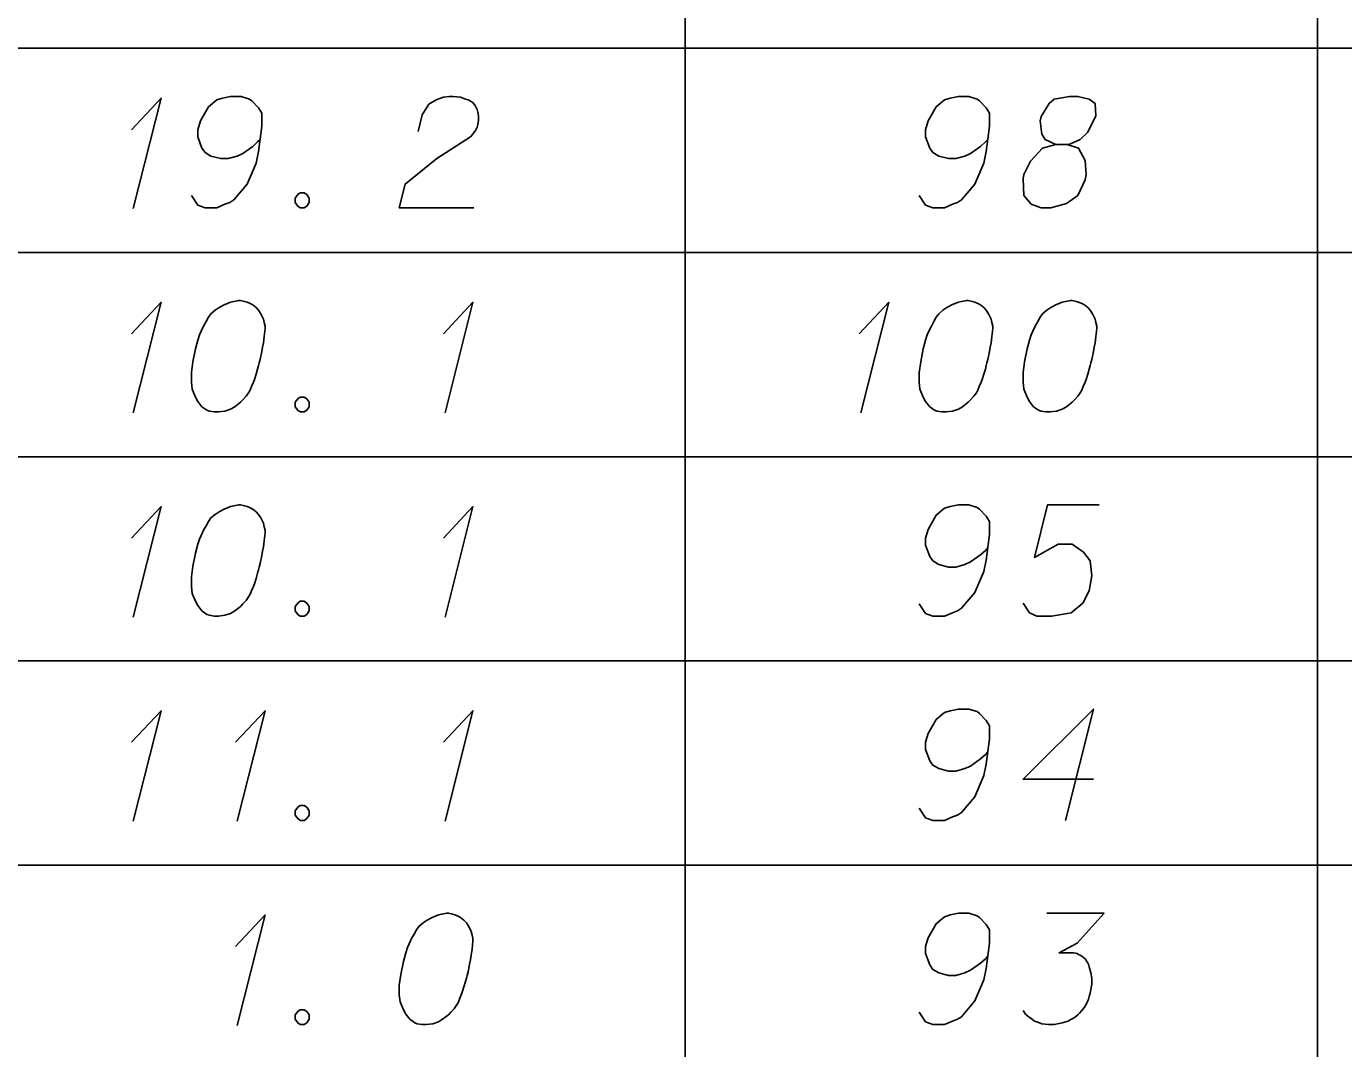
# Model space of a CAD drawing. Extents: x 2074207 to 2076812, y 516372 to 523312.
# Drawn here: x 2076621.8 to 2076678.5, y 518237.8 to 518281.8 of the extents above; entities that cross this region are included whole.
import ezdxf

# ---------------------------------------------------------------- set-up
doc = ezdxf.new("R2010")
doc.units = 0
doc.layers.add('Prop DirtTable_ Soil Test Results - Outline (Minor)', color=7, linetype='Continuous')
doc.layers.add('Prop DirtTable_ Soil Test Results - Tx (Sample Data)', color=7, linetype='Continuous')

msp = doc.modelspace()

# ---------------------------------------------------------------- linework, layer by layer
at = {"layer": 'Prop DirtTable_ Soil Test Results - Outline (Minor)'}
for p, q in [((2076650.154, 518289.699), (2076650.154, 518280.899)), ((2076677.413, 518289.699), (2076677.413, 518280.899)), ((2076260.609, 518280.899), (2076811.903, 518280.899)), ((2076260.609, 518280.899), (2076811.903, 518280.899)), ((2076650.154, 518280.899), (2076650.154, 518272.099)), ((2076677.413, 518280.899), (2076677.413, 518272.099)), ((2076260.609, 518272.099), (2076811.903, 518272.099)), ((2076260.609, 518272.099), (2076811.903, 518272.099)), ((2076650.154, 518272.099), (2076650.154, 518263.299)), ((2076677.413, 518272.099), (2076677.413, 518263.299)), ((2076260.609, 518263.299), (2076811.903, 518263.299)), ((2076260.609, 518263.299), (2076811.903, 518263.299)), ((2076650.154, 518263.299), (2076650.154, 518254.499)), ((2076677.413, 518263.299), (2076677.413, 518254.499)), ((2076260.609, 518254.499), (2076811.903, 518254.499)), ((2076260.609, 518254.499), (2076811.903, 518254.499)), ((2076650.154, 518254.499), (2076650.154, 518245.699)), ((2076677.413, 518254.499), (2076677.413, 518245.699)), ((2076260.609, 518245.699), (2076811.903, 518245.699)), ((2076260.609, 518245.699), (2076811.903, 518245.699)), ((2076650.154, 518245.699), (2076650.154, 518236.899)), ((2076677.413, 518245.699), (2076677.413, 518236.899))]:
    msp.add_line(p, q, dxfattribs=at)
at = {"layer": 'Prop DirtTable_ Soil Test Results - Tx (Sample Data)'}
for points in [[(2076626.3, 518277.389), (2076627.57, 518278.75), (2076626.371, 518273.987)], [(2076628.876, 518274.554), (2076629.158, 518274.139), (2076629.475, 518274.025), (2076629.969, 518274.025), (2076630.322, 518274.176), (2076630.534, 518274.252), (2076630.71, 518274.365), (2076631.274, 518275.046), (2076631.662, 518275.953), (2076631.768, 518276.444), (2076631.909, 518277.54), (2076631.909, 518278.107), (2076631.768, 518278.334), (2076631.486, 518278.636), (2076631.38, 518278.712), (2076631.027, 518278.825), (2076630.569, 518278.825), (2076630.216, 518278.75), (2076629.969, 518278.674), (2076629.616, 518278.372), (2076629.264, 518277.767), (2076629.158, 518277.389), (2076629.158, 518277.087), (2076629.334, 518276.595), (2076629.475, 518276.406), (2076629.722, 518276.255), (2076630.146, 518276.142), (2076630.463, 518276.142), (2076630.851, 518276.255), (2076631.098, 518276.368), (2076631.521, 518276.671), (2076631.733, 518276.86), (2076631.839, 518276.973)], [(2076638.647, 518277.313), (2076638.823, 518278.031), (2076639.106, 518278.485), (2076639.423, 518278.674), (2076639.74, 518278.787), (2076639.987, 518278.825), (2076640.164, 518278.825), (2076640.481, 518278.787), (2076640.693, 518278.712), (2076640.799, 518278.674), (2076641.01, 518278.561), (2076641.116, 518278.409), (2076641.187, 518278.258), (2076641.222, 518278.145), (2076641.257, 518277.994), (2076641.257, 518277.805), (2076641.222, 518277.616), (2076641.187, 518277.502), (2076641.116, 518277.351), (2076641.01, 518277.2), (2076640.905, 518277.087), (2076639.458, 518276.142), (2076638.083, 518275.046), (2076637.836, 518274.025), (2076641.046, 518274.025)], [(2076660.236, 518274.554), (2076660.518, 518274.139), (2076660.835, 518274.025), (2076661.329, 518274.025), (2076661.682, 518274.176), (2076661.894, 518274.252), (2076662.07, 518274.365), (2076662.634, 518275.046), (2076663.022, 518275.953), (2076663.128, 518276.444), (2076663.269, 518277.54), (2076663.269, 518278.107), (2076663.128, 518278.334), (2076662.846, 518278.636), (2076662.74, 518278.712), (2076662.387, 518278.825), (2076661.929, 518278.825), (2076661.576, 518278.75), (2076661.329, 518278.674), (2076660.976, 518278.372), (2076660.624, 518277.767), (2076660.518, 518277.389), (2076660.518, 518277.087), (2076660.694, 518276.595), (2076660.835, 518276.406), (2076661.082, 518276.255), (2076661.506, 518276.142), (2076661.823, 518276.142), (2076662.211, 518276.255), (2076662.458, 518276.368), (2076662.881, 518276.671), (2076663.093, 518276.86), (2076663.199, 518276.973)], [(2076666.127, 518276.746), (2076666.62, 518276.746), (2076666.762, 518276.784), (2076667.185, 518276.973), (2076667.502, 518277.276), (2076667.855, 518277.994), (2076667.82, 518278.523), (2076667.573, 518278.712), (2076667.079, 518278.825), (2076666.726, 518278.825), (2076666.056, 518278.712), (2076665.844, 518278.523), (2076665.492, 518277.956), (2076665.456, 518277.767), (2076665.527, 518277.2), (2076665.668, 518276.973), (2076666.127, 518276.746), (2076665.562, 518276.595), (2076665.033, 518276.028), (2076664.751, 518275.461), (2076664.716, 518275.272), (2076664.751, 518274.554), (2076665.068, 518274.176), (2076665.492, 518274.025), (2076665.915, 518274.025), (2076666.585, 518274.214), (2076667.079, 518274.554), (2076667.397, 518275.235), (2076667.432, 518275.461), (2076667.397, 518276.066), (2076667.114, 518276.595), (2076666.62, 518276.746)], [(2076633.567, 518274.668), (2076633.744, 518274.668), (2076633.849, 518274.592), (2076633.955, 518274.441), (2076633.955, 518274.252), (2076633.849, 518274.101), (2076633.744, 518274.025), (2076633.567, 518274.025), (2076633.461, 518274.101), (2076633.356, 518274.252), (2076633.356, 518274.441), (2076633.461, 518274.592), (2076633.567, 518274.668)], [(2076626.3, 518268.589), (2076627.57, 518269.95), (2076626.371, 518265.187)], [(2076630.992, 518270.025), (2076630.922, 518270.025), (2076630.71, 518269.987), (2076630.569, 518269.95), (2076630.463, 518269.912), (2076630.287, 518269.836), (2076630.075, 518269.723), (2076629.899, 518269.609), (2076629.722, 518269.458), (2076629.616, 518269.307), (2076629.511, 518269.118), (2076629.405, 518268.929), (2076629.299, 518268.702), (2076629.228, 518268.551), (2076629.158, 518268.324), (2076629.052, 518267.946), (2076628.946, 518267.38), (2076628.876, 518266.926), (2076628.876, 518266.51), (2076628.911, 518266.208), (2076629.052, 518265.868), (2076629.158, 518265.679), (2076629.334, 518265.452), (2076629.546, 518265.301), (2076629.652, 518265.263), (2076629.863, 518265.225), (2076630.04, 518265.225), (2076630.322, 518265.263), (2076630.569, 518265.339), (2076630.745, 518265.452), (2076630.992, 518265.641), (2076631.098, 518265.754), (2076631.239, 518265.905), (2076631.345, 518266.057), (2076631.415, 518266.17), (2076631.486, 518266.359), (2076631.521, 518266.435), (2076631.592, 518266.624), (2076631.662, 518266.85), (2076631.733, 518267.077), (2076631.768, 518267.228), (2076631.803, 518267.342), (2076631.839, 518267.493), (2076631.909, 518267.833), (2076631.945, 518268.022), (2076631.98, 518268.211), (2076632.015, 518268.476), (2076632.05, 518268.816), (2076632.05, 518268.929), (2076632.015, 518269.08), (2076631.98, 518269.231), (2076631.874, 518269.458), (2076631.768, 518269.609), (2076631.662, 518269.723), (2076631.521, 518269.836), (2076631.38, 518269.912), (2076631.274, 518269.95), (2076631.169, 518269.987), (2076630.992, 518270.025)], [(2076639.74, 518268.589), (2076641.01, 518269.95), (2076639.811, 518265.187)], [(2076657.66, 518268.589), (2076658.93, 518269.95), (2076657.731, 518265.187)], [(2076662.352, 518270.025), (2076662.282, 518270.025), (2076662.07, 518269.987), (2076661.929, 518269.95), (2076661.823, 518269.912), (2076661.647, 518269.836), (2076661.435, 518269.723), (2076661.259, 518269.609), (2076661.082, 518269.458), (2076660.976, 518269.307), (2076660.871, 518269.118), (2076660.765, 518268.929), (2076660.659, 518268.702), (2076660.588, 518268.551), (2076660.518, 518268.324), (2076660.412, 518267.946), (2076660.306, 518267.38), (2076660.236, 518266.926), (2076660.236, 518266.51), (2076660.271, 518266.208), (2076660.412, 518265.868), (2076660.518, 518265.679), (2076660.694, 518265.452), (2076660.906, 518265.301), (2076661.012, 518265.263), (2076661.223, 518265.225), (2076661.4, 518265.225), (2076661.682, 518265.263), (2076661.929, 518265.339), (2076662.105, 518265.452), (2076662.352, 518265.641), (2076662.458, 518265.754), (2076662.599, 518265.905), (2076662.705, 518266.057), (2076662.775, 518266.17), (2076662.846, 518266.359), (2076662.881, 518266.435), (2076662.952, 518266.624), (2076663.022, 518266.85), (2076663.093, 518267.077), (2076663.128, 518267.228), (2076663.163, 518267.342), (2076663.199, 518267.493), (2076663.269, 518267.833), (2076663.305, 518268.022), (2076663.34, 518268.211), (2076663.375, 518268.476), (2076663.41, 518268.816), (2076663.41, 518268.929), (2076663.375, 518269.08), (2076663.34, 518269.231), (2076663.234, 518269.458), (2076663.128, 518269.609), (2076663.022, 518269.723), (2076662.881, 518269.836), (2076662.74, 518269.912), (2076662.634, 518269.95), (2076662.529, 518269.987), (2076662.352, 518270.025)], [(2076666.832, 518270.025), (2076666.762, 518270.025), (2076666.55, 518269.987), (2076666.409, 518269.95), (2076666.303, 518269.912), (2076666.127, 518269.836), (2076665.915, 518269.723), (2076665.739, 518269.609), (2076665.562, 518269.458), (2076665.456, 518269.307), (2076665.351, 518269.118), (2076665.245, 518268.929), (2076665.139, 518268.702), (2076665.068, 518268.551), (2076664.998, 518268.324), (2076664.892, 518267.946), (2076664.786, 518267.38), (2076664.716, 518266.926), (2076664.716, 518266.51), (2076664.751, 518266.208), (2076664.892, 518265.868), (2076664.998, 518265.679), (2076665.174, 518265.452), (2076665.386, 518265.301), (2076665.492, 518265.263), (2076665.703, 518265.225), (2076665.88, 518265.225), (2076666.162, 518265.263), (2076666.409, 518265.339), (2076666.585, 518265.452), (2076666.832, 518265.641), (2076666.938, 518265.754), (2076667.079, 518265.905), (2076667.185, 518266.057), (2076667.255, 518266.17), (2076667.326, 518266.359), (2076667.361, 518266.435), (2076667.432, 518266.624), (2076667.502, 518266.85), (2076667.573, 518267.077), (2076667.608, 518267.228), (2076667.643, 518267.342), (2076667.679, 518267.493), (2076667.749, 518267.833), (2076667.785, 518268.022), (2076667.82, 518268.211), (2076667.855, 518268.476), (2076667.89, 518268.816), (2076667.89, 518268.929), (2076667.855, 518269.08), (2076667.82, 518269.231), (2076667.714, 518269.458), (2076667.608, 518269.609), (2076667.502, 518269.723), (2076667.361, 518269.836), (2076667.22, 518269.912), (2076667.114, 518269.95), (2076667.009, 518269.987), (2076666.832, 518270.025)], [(2076633.567, 518265.868), (2076633.744, 518265.868), (2076633.849, 518265.792), (2076633.955, 518265.641), (2076633.955, 518265.452), (2076633.849, 518265.301), (2076633.744, 518265.225), (2076633.567, 518265.225), (2076633.461, 518265.301), (2076633.356, 518265.452), (2076633.356, 518265.641), (2076633.461, 518265.792), (2076633.567, 518265.868)], [(2076626.3, 518259.789), (2076627.57, 518261.15), (2076626.371, 518256.387)], [(2076630.992, 518261.225), (2076630.922, 518261.225), (2076630.71, 518261.187), (2076630.569, 518261.15), (2076630.463, 518261.112), (2076630.287, 518261.036), (2076630.075, 518260.923), (2076629.899, 518260.809), (2076629.722, 518260.658), (2076629.616, 518260.507), (2076629.511, 518260.318), (2076629.405, 518260.129), (2076629.299, 518259.902), (2076629.228, 518259.751), (2076629.158, 518259.524), (2076629.052, 518259.146), (2076628.946, 518258.58), (2076628.876, 518258.126), (2076628.876, 518257.71), (2076628.911, 518257.408), (2076629.052, 518257.068), (2076629.158, 518256.879), (2076629.334, 518256.652), (2076629.546, 518256.501), (2076629.652, 518256.463), (2076629.863, 518256.425), (2076630.04, 518256.425), (2076630.322, 518256.463), (2076630.569, 518256.539), (2076630.745, 518256.652), (2076630.992, 518256.841), (2076631.098, 518256.954), (2076631.239, 518257.105), (2076631.345, 518257.257), (2076631.415, 518257.37), (2076631.486, 518257.559), (2076631.521, 518257.635), (2076631.592, 518257.824), (2076631.662, 518258.05), (2076631.733, 518258.277), (2076631.768, 518258.428), (2076631.803, 518258.542), (2076631.839, 518258.693), (2076631.909, 518259.033), (2076631.945, 518259.222), (2076631.98, 518259.411), (2076632.015, 518259.676), (2076632.05, 518260.016), (2076632.05, 518260.129), (2076632.015, 518260.28), (2076631.98, 518260.431), (2076631.874, 518260.658), (2076631.768, 518260.809), (2076631.662, 518260.923), (2076631.521, 518261.036), (2076631.38, 518261.112), (2076631.274, 518261.15), (2076631.169, 518261.187), (2076630.992, 518261.225)], [(2076639.74, 518259.789), (2076641.01, 518261.15), (2076639.811, 518256.387)], [(2076660.236, 518256.954), (2076660.518, 518256.539), (2076660.835, 518256.425), (2076661.329, 518256.425), (2076661.682, 518256.576), (2076661.894, 518256.652), (2076662.07, 518256.765), (2076662.634, 518257.446), (2076663.022, 518258.353), (2076663.128, 518258.844), (2076663.269, 518259.94), (2076663.269, 518260.507), (2076663.128, 518260.734), (2076662.846, 518261.036), (2076662.74, 518261.112), (2076662.387, 518261.225), (2076661.929, 518261.225), (2076661.576, 518261.15), (2076661.329, 518261.074), (2076660.976, 518260.772), (2076660.624, 518260.167), (2076660.518, 518259.789), (2076660.518, 518259.487), (2076660.694, 518258.995), (2076660.835, 518258.806), (2076661.082, 518258.655), (2076661.506, 518258.542), (2076661.823, 518258.542), (2076662.211, 518258.655), (2076662.458, 518258.768), (2076662.881, 518259.071), (2076663.093, 518259.26), (2076663.199, 518259.373)], [(2076667.996, 518261.225), (2076665.774, 518261.225), (2076665.209, 518258.957), (2076666.232, 518259.524), (2076666.832, 518259.524), (2076667.326, 518259.184), (2076667.608, 518258.806), (2076667.679, 518258.164), (2076667.573, 518257.521), (2076667.291, 518256.992), (2076666.797, 518256.576), (2076665.95, 518256.425), (2076665.315, 518256.425), (2076664.998, 518256.576), (2076664.716, 518256.992)], [(2076633.567, 518257.068), (2076633.744, 518257.068), (2076633.849, 518256.992), (2076633.955, 518256.841), (2076633.955, 518256.652), (2076633.849, 518256.501), (2076633.744, 518256.425), (2076633.567, 518256.425), (2076633.461, 518256.501), (2076633.356, 518256.652), (2076633.356, 518256.841), (2076633.461, 518256.992), (2076633.567, 518257.068)], [(2076626.3, 518250.989), (2076627.57, 518252.35), (2076626.371, 518247.587)], [(2076630.78, 518250.989), (2076632.05, 518252.35), (2076630.851, 518247.587)], [(2076639.74, 518250.989), (2076641.01, 518252.35), (2076639.811, 518247.587)], [(2076660.236, 518248.154), (2076660.518, 518247.739), (2076660.835, 518247.625), (2076661.329, 518247.625), (2076661.682, 518247.776), (2076661.894, 518247.852), (2076662.07, 518247.965), (2076662.634, 518248.646), (2076663.022, 518249.553), (2076663.128, 518250.044), (2076663.269, 518251.14), (2076663.269, 518251.707), (2076663.128, 518251.934), (2076662.846, 518252.236), (2076662.74, 518252.312), (2076662.387, 518252.425), (2076661.929, 518252.425), (2076661.576, 518252.35), (2076661.329, 518252.274), (2076660.976, 518251.972), (2076660.624, 518251.367), (2076660.518, 518250.989), (2076660.518, 518250.687), (2076660.694, 518250.195), (2076660.835, 518250.006), (2076661.082, 518249.855), (2076661.506, 518249.742), (2076661.823, 518249.742), (2076662.211, 518249.855), (2076662.458, 518249.968), (2076662.881, 518250.271), (2076663.093, 518250.46), (2076663.199, 518250.573)], [(2076667.749, 518249.402), (2076664.716, 518249.402), (2076667.749, 518252.425), (2076666.55, 518247.625)], [(2076633.567, 518248.268), (2076633.744, 518248.268), (2076633.849, 518248.192), (2076633.955, 518248.041), (2076633.955, 518247.852), (2076633.849, 518247.701), (2076633.744, 518247.625), (2076633.567, 518247.625), (2076633.461, 518247.701), (2076633.356, 518247.852), (2076633.356, 518248.041), (2076633.461, 518248.192), (2076633.567, 518248.268)], [(2076630.78, 518242.189), (2076632.05, 518243.55), (2076630.851, 518238.787)], [(2076639.952, 518243.625), (2076639.882, 518243.625), (2076639.67, 518243.587), (2076639.529, 518243.55), (2076639.423, 518243.512), (2076639.247, 518243.436), (2076639.035, 518243.323), (2076638.859, 518243.209), (2076638.682, 518243.058), (2076638.576, 518242.907), (2076638.471, 518242.718), (2076638.365, 518242.529), (2076638.259, 518242.302), (2076638.188, 518242.151), (2076638.118, 518241.924), (2076638.012, 518241.546), (2076637.906, 518240.98), (2076637.836, 518240.526), (2076637.836, 518240.11), (2076637.871, 518239.808), (2076638.012, 518239.468), (2076638.118, 518239.279), (2076638.294, 518239.052), (2076638.506, 518238.901), (2076638.612, 518238.863), (2076638.823, 518238.825), (2076639, 518238.825), (2076639.282, 518238.863), (2076639.529, 518238.939), (2076639.705, 518239.052), (2076639.952, 518239.241), (2076640.058, 518239.354), (2076640.199, 518239.505), (2076640.305, 518239.657), (2076640.375, 518239.77), (2076640.446, 518239.959), (2076640.481, 518240.035), (2076640.552, 518240.224), (2076640.622, 518240.45), (2076640.693, 518240.677), (2076640.728, 518240.828), (2076640.763, 518240.942), (2076640.799, 518241.093), (2076640.869, 518241.433), (2076640.905, 518241.622), (2076640.94, 518241.811), (2076640.975, 518242.076), (2076641.01, 518242.416), (2076641.01, 518242.529), (2076640.975, 518242.68), (2076640.94, 518242.831), (2076640.834, 518243.058), (2076640.728, 518243.209), (2076640.622, 518243.323), (2076640.481, 518243.436), (2076640.34, 518243.512), (2076640.234, 518243.55), (2076640.129, 518243.587), (2076639.952, 518243.625)], [(2076660.236, 518239.354), (2076660.518, 518238.939), (2076660.835, 518238.825), (2076661.329, 518238.825), (2076661.682, 518238.976), (2076661.894, 518239.052), (2076662.07, 518239.165), (2076662.634, 518239.846), (2076663.022, 518240.753), (2076663.128, 518241.244), (2076663.269, 518242.34), (2076663.269, 518242.907), (2076663.128, 518243.134), (2076662.846, 518243.436), (2076662.74, 518243.512), (2076662.387, 518243.625), (2076661.929, 518243.625), (2076661.576, 518243.55), (2076661.329, 518243.474), (2076660.976, 518243.172), (2076660.624, 518242.567), (2076660.518, 518242.189), (2076660.518, 518241.887), (2076660.694, 518241.395), (2076660.835, 518241.206), (2076661.082, 518241.055), (2076661.506, 518240.942), (2076661.823, 518240.942), (2076662.211, 518241.055), (2076662.458, 518241.168), (2076662.881, 518241.471), (2076663.093, 518241.66), (2076663.199, 518241.773)], [(2076665.739, 518243.625), (2076668.208, 518243.625), (2076667.044, 518242.34), (2076666.268, 518241.924), (2076666.903, 518241.924), (2076667.044, 518241.887), (2076667.114, 518241.849), (2076667.185, 518241.811), (2076667.255, 518241.773), (2076667.397, 518241.66), (2076667.467, 518241.546), (2076667.538, 518241.433), (2076667.573, 518241.32), (2076667.643, 518241.055), (2076667.679, 518240.828), (2076667.679, 518240.715), (2076667.679, 518240.564), (2076667.643, 518240.337), (2076667.608, 518240.186), (2076667.573, 518240.035), (2076667.538, 518239.921), (2076667.502, 518239.846), (2076667.467, 518239.77), (2076667.432, 518239.694), (2076667.361, 518239.581), (2076667.255, 518239.43), (2076667.15, 518239.317), (2076667.079, 518239.241), (2076666.973, 518239.165), (2076666.867, 518239.09), (2076666.726, 518239.014), (2076666.656, 518238.976), (2076666.409, 518238.901), (2076666.197, 518238.863), (2076666.056, 518238.825), (2076665.809, 518238.825), (2076665.527, 518238.863), (2076665.421, 518238.901), (2076665.315, 518238.939), (2076665.209, 518238.976), (2076665.104, 518239.052), (2076664.998, 518239.128), (2076664.821, 518239.279), (2076664.716, 518239.43)], [(2076633.567, 518239.468), (2076633.744, 518239.468), (2076633.849, 518239.392), (2076633.955, 518239.241), (2076633.955, 518239.052), (2076633.849, 518238.901), (2076633.744, 518238.825), (2076633.567, 518238.825), (2076633.461, 518238.901), (2076633.356, 518239.052), (2076633.356, 518239.241), (2076633.461, 518239.392), (2076633.567, 518239.468)]]:
    msp.add_lwpolyline(points, dxfattribs=at)

doc.saveas('drawing.dxf')
